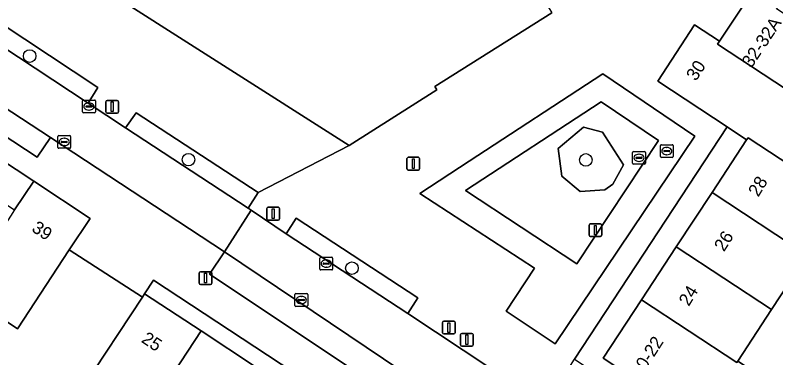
# Model space of a CAD drawing. Extents: x 159279 to 160377, y 384531 to 385888.
# Drawn here: x 160116.6 to 160176, y 384916.5 to 384943.2 of the extents above; entities that cross this region are included whole.
import ezdxf

# ---------------------------------------------------------------- set-up
doc = ezdxf.new("R2010")
doc.units = 0
for name, color, linetype in [('IMGEO_Afsluitpaal', 7, 'Continuous'), ('IMGEO_Boom', 7, 'Continuous'), ('IMGEO_Erf', 7, 'Continuous'), ('IMGEO_Groenvoorziening', 7, 'Continuous'), ('IMGEO_Haag', 7, 'Continuous'), ('IMGEO_Hek', 7, 'Continuous'), ('IMGEO_Kolk', 7, 'Continuous'), ('IMGEO_Lichtmast', 7, 'Continuous'), ('IMGEO_Pand', 7, 'Continuous'), ('IMGEO_Pand_nummerreeks', 7, 'Continuous'), ('IMGEO_Parkeervlak_open', 7, 'Continuous'), ('IMGEO_Rijbaan_lokaal_open', 7, 'Continuous'), ('IMGEO_Rioolput', 7, 'Continuous'), ('IMGEO_Voetpad_open', 7, 'Continuous')]:
    doc.layers.add(name, color=color, linetype=linetype)

msp = doc.modelspace()

# ---------------------------------------------------------------- linework, layer by layer
at = {"layer": 'IMGEO_Afsluitpaal'}
for p, q in [((160150.048, 384919.368), (160150.838, 384919.368)), ((160150.838, 384919.368), (160150.048, 384919.368)), ((160149.948, 384918.468), (160149.948, 384919.268)), ((160149.948, 384919.268), (160149.948, 384918.468)), ((160150.938, 384919.268), (160150.938, 384918.468)), ((160150.938, 384918.468), (160150.938, 384919.268)), ((160150.838, 384918.368), (160150.048, 384918.368)), ((160150.048, 384918.368), (160150.838, 384918.368)), ((160151.356, 384917.518), (160151.356, 384918.318)), ((160151.356, 384918.318), (160151.356, 384917.518)), ((160151.456, 384918.418), (160152.246, 384918.418)), ((160152.246, 384918.418), (160151.456, 384918.418)), ((160152.346, 384918.318), (160152.346, 384917.518)), ((160152.346, 384917.518), (160152.346, 384918.318)), ((160152.246, 384917.418), (160151.456, 384917.418)), ((160151.456, 384917.418), (160152.246, 384917.418))]:
    msp.add_line(p, q, dxfattribs=at)
for points in [[(160150.368, 384919.243), (160150.518, 384919.243), (160150.518, 384918.493), (160150.368, 384918.493), (160150.368, 384919.243)], [(160151.776, 384918.293), (160151.926, 384918.293), (160151.926, 384917.543), (160151.776, 384917.543), (160151.776, 384918.293)]]:
    msp.add_lwpolyline(points, dxfattribs=at)
for centre, start, end in [((160150.048, 384919.268), 90, 180), ((160150.048, 384919.268), 90, 180), ((160150.838, 384919.268), 0, 90), ((160150.838, 384919.268), 360, 90), ((160150.048, 384918.468), 180, 270), ((160150.048, 384918.468), 180, 270), ((160150.838, 384918.468), 270, 0), ((160150.838, 384918.468), 270, 0), ((160151.456, 384918.318), 90, 180), ((160151.456, 384918.318), 90, 180), ((160152.246, 384918.318), 0, 90), ((160152.246, 384918.318), 360, 90), ((160151.456, 384917.518), 180, 270), ((160151.456, 384917.518), 180, 270), ((160152.246, 384917.518), 270, 0), ((160152.246, 384917.518), 270, 0)]:
    msp.add_arc(centre, 0.1, start, end, dxfattribs=at)
at = {"layer": 'IMGEO_Boom'}
for centre in [(160117.703, 384940.049), (160130.107, 384931.963), (160161.146, 384931.946), (160142.871, 384923.504)]:
    msp.add_circle(centre, 0.489, dxfattribs=at)
at = {"layer": 'IMGEO_Erf'}
for points in [[(160118.03, 384930.3), (160105.655, 384938.422), (160104.189, 384936.126), (160104.326, 384936.036), (160108.398, 384933.369), (160112.583, 384930.628), (160116.525, 384928.046)], [(160176.156, 384907.46), (160177.699, 384909.806), (160179.241, 384912.151), (160181.021, 384910.981), (160181.239, 384910.837), (160189.807, 384923.78), (160183.196, 384928.135), (160183.067, 384927.938), (160180.022, 384923.286), (160178.349, 384924.381), (160175.654, 384920.265), (160173.021, 384916.242), (160176.872, 384913.709), (160173.787, 384909.018)]]:
    msp.add_lwpolyline(points, close=True, dxfattribs=at)
msp.add_lwpolyline([(160115.461, 384874.856), (160117.857, 384879.37), (160120.252, 384883.882), (160122.633, 384888.368), (160125.028, 384892.882), (160127.58, 384897.69), (160135.373, 384893.518), (160137.897, 384898.278), (160134.512, 384900.483), (160133.487, 384898.91), (160132.489, 384897.377), (160130.12, 384898.936), (160131.125, 384900.462), (160132.172, 384902.053), (160134.568, 384905.693), (160130.475, 384908.395), (160126.231, 384911.197), (160121.797, 384914.125), (160126.501, 384921.251), (160120.794, 384924.922), (160116.735, 384918.777), (160114.751, 384920.091)], dxfattribs=at)
at = {"layer": 'IMGEO_Groenvoorziening'}
for points in [[(160122.256, 384936.379), (160123.027, 384937.601), (160113.526, 384943.874), (160112.664, 384942.69)], [(160169.652, 384933.795), (160162.466, 384938.659), (160152.027, 384931.84), (160148.173, 384929.336), (160157.136, 384923.492), (160154.913, 384920.141), (160158.748, 384917.602)], [(160160.449, 384923.839), (160166.811, 384933.469), (160162.334, 384936.473), (160151.732, 384929.552)], [(160160.449, 384923.839), (160151.732, 384929.552), (160162.334, 384936.473), (160166.811, 384933.469)], [(160134.763, 384928.175), (160135.554, 384929.394), (160126.024, 384935.633), (160125.186, 384934.449)], [(160163.264, 384930.059), (160164.085, 384931.552), (160162.451, 384934.112), (160160.952, 384934.501), (160158.993, 384932.83), (160159.257, 384930.682), (160160.706, 384929.493), (160162.618, 384929.601)], [(160159.257, 384930.682), (160158.993, 384932.83), (160160.952, 384934.501), (160162.451, 384934.112), (160164.085, 384931.552), (160163.264, 384930.059), (160162.618, 384929.601), (160160.706, 384929.493)], [(160147.234, 384919.973), (160148.03, 384921.196), (160138.507, 384927.394), (160137.74, 384926.188)]]:
    msp.add_lwpolyline(points, close=True, dxfattribs=at)
at = {"layer": 'IMGEO_Haag'}
for points in [[(160122.256, 384936.379), (160123.027, 384937.601), (160113.526, 384943.874), (160112.664, 384942.69)], [(160134.763, 384928.175), (160135.554, 384929.394), (160126.024, 384935.633), (160125.186, 384934.449)], [(160147.234, 384919.973), (160148.03, 384921.196), (160138.507, 384927.394), (160137.74, 384926.188)]]:
    msp.add_lwpolyline(points, close=True, dxfattribs=at)
at = {"layer": 'IMGEO_Hek'}
msp.add_lwpolyline([(160126.501, 384921.251), (160120.794, 384924.922)], dxfattribs=at)
at = {"layer": 'IMGEO_Kolk'}
for p, q in [((160121.902, 384936.618), (160122.754, 384936.618)), ((160121.827, 384935.692), (160121.827, 384936.544)), ((160122.086, 384936.112), (160122.086, 384936.124)), ((160122.524, 384936.075), (160122.126, 384936.075)), ((160122.129, 384936.161), (160122.527, 384936.161)), ((160122.315, 384936.398), (160122.34, 384936.398)), ((160122.57, 384936.124), (160122.57, 384936.112)), ((160122.828, 384936.544), (160122.828, 384935.692)), ((160122.754, 384935.618), (160121.902, 384935.618)), ((160122.338, 384935.838), (160122.313, 384935.838)), ((160119.896, 384932.926), (160119.896, 384933.778)), ((160119.971, 384933.852), (160120.823, 384933.852)), ((160120.384, 384933.632), (160120.409, 384933.632)), ((160120.897, 384933.778), (160120.897, 384932.926)), ((160120.155, 384933.346), (160120.155, 384933.358)), ((160120.593, 384933.309), (160120.195, 384933.309)), ((160120.198, 384933.395), (160120.596, 384933.395)), ((160120.407, 384933.072), (160120.382, 384933.072)), ((160120.639, 384933.358), (160120.639, 384933.346)), ((160120.823, 384932.852), (160119.971, 384932.852)), ((160140.363, 384923.435), (160140.363, 384924.287)), ((160140.438, 384924.361), (160141.29, 384924.361)), ((160140.851, 384924.141), (160140.876, 384924.141)), ((160141.364, 384924.287), (160141.364, 384923.435)), ((160140.622, 384923.855), (160140.622, 384923.867)), ((160141.06, 384923.818), (160140.662, 384923.818)), ((160140.665, 384923.904), (160141.063, 384923.904)), ((160140.874, 384923.581), (160140.849, 384923.581)), ((160141.106, 384923.867), (160141.106, 384923.855)), ((160141.29, 384923.361), (160140.438, 384923.361)), ((160138.418, 384920.588), (160138.418, 384921.44)), ((160138.493, 384921.514), (160139.345, 384921.514)), ((160138.906, 384921.294), (160138.931, 384921.294)), ((160139.419, 384921.44), (160139.419, 384920.588)), ((160138.677, 384921.008), (160138.677, 384921.02)), ((160139.115, 384920.971), (160138.717, 384920.971)), ((160138.72, 384921.057), (160139.118, 384921.057)), ((160138.929, 384920.734), (160138.904, 384920.734)), ((160139.161, 384921.02), (160139.161, 384921.008)), ((160139.345, 384920.514), (160138.493, 384920.514))]:
    msp.add_line(p, q, dxfattribs=at)
for points in [[(160121.902, 384936.618), (160122.754, 384936.618)], [(160121.827, 384935.692), (160121.827, 384936.544)], [(160122.828, 384936.544), (160122.828, 384935.692)], [(160122.754, 384935.618), (160121.902, 384935.618)], [(160119.896, 384932.926), (160119.896, 384933.778)], [(160119.971, 384933.852), (160120.823, 384933.852)], [(160120.897, 384933.778), (160120.897, 384932.926)], [(160120.823, 384932.852), (160119.971, 384932.852)], [(160140.363, 384923.435), (160140.363, 384924.287)], [(160140.438, 384924.361), (160141.29, 384924.361)], [(160141.364, 384924.287), (160141.364, 384923.435)], [(160141.29, 384923.361), (160140.438, 384923.361)], [(160138.418, 384920.588), (160138.418, 384921.44)], [(160138.493, 384921.514), (160139.345, 384921.514)], [(160139.419, 384921.44), (160139.419, 384920.588)], [(160139.345, 384920.514), (160138.493, 384920.514)]]:
    msp.add_lwpolyline(points, dxfattribs=at)
for centre, radius, start, end in [((160121.904, 384936.542), 0.0765, 91.55205, 178.44795), ((160121.904, 384936.542), 0.0765, 91.55205, 178.44795), ((160122.752, 384936.542), 0.0765, 1.55205, 88.44795), ((160122.752, 384936.542), 0.0765, 1.55205, 88.44795), ((160122.126, 384936.121), 0.0403, 85.87752, 175.75265), ((160122.123, 384936.111), 0.0366, 178.93798, 274.71019), ((160122.527, 384936.118), 0.043, 264.86636, 352.45326), ((160122.531, 384936.123), 0.0386, 1.73085, 96.63898), ((160121.904, 384935.694), 0.0765, 181.55205, 268.44795), ((160121.904, 384935.694), 0.0765, 181.55205, 268.44795), ((160122.752, 384935.694), 0.0765, 271.55205, 358.44795), ((160122.752, 384935.694), 0.0765, 271.55205, 358.44795), ((160119.973, 384933.776), 0.0765, 91.55205, 178.44795), ((160119.973, 384933.776), 0.0765, 91.55205, 178.44795), ((160120.821, 384933.776), 0.0765, 1.55205, 88.44795), ((160120.821, 384933.776), 0.0765, 1.55205, 88.44795), ((160120.195, 384933.355), 0.0403, 85.87752, 175.75265), ((160120.192, 384933.345), 0.0366, 178.93798, 274.71019), ((160120.596, 384933.352), 0.043, 264.86636, 352.45326), ((160120.6, 384933.357), 0.0386, 1.73085, 96.63898), ((160119.973, 384932.928), 0.0765, 181.55205, 268.44795), ((160119.973, 384932.928), 0.0765, 181.55205, 268.44795), ((160120.821, 384932.928), 0.0765, 271.55205, 358.44795), ((160120.821, 384932.928), 0.0765, 271.55205, 358.44795), ((160140.44, 384924.285), 0.0765, 91.55205, 178.44795), ((160140.44, 384924.285), 0.0765, 91.55205, 178.44795), ((160141.288, 384924.285), 0.0765, 1.55205, 88.44795), ((160141.288, 384924.285), 0.0765, 1.55205, 88.44795), ((160140.662, 384923.864), 0.0403, 85.87752, 175.75265), ((160140.659, 384923.854), 0.0366, 178.93798, 274.71019), ((160141.063, 384923.861), 0.043, 264.86636, 352.45326), ((160141.067, 384923.866), 0.0386, 1.73085, 96.63898), ((160140.44, 384923.437), 0.0765, 181.55205, 268.44795), ((160140.44, 384923.437), 0.0765, 181.55205, 268.44795), ((160141.288, 384923.437), 0.0765, 271.55205, 358.44795), ((160141.288, 384923.437), 0.0765, 271.55205, 358.44795), ((160138.495, 384921.438), 0.0765, 91.55205, 178.44795), ((160138.495, 384921.438), 0.0765, 91.55205, 178.44795), ((160139.343, 384921.438), 0.0765, 1.55205, 88.44795), ((160139.343, 384921.438), 0.0765, 1.55205, 88.44795), ((160138.495, 384920.59), 0.0765, 181.55205, 268.44795), ((160138.495, 384920.59), 0.0765, 181.55205, 268.44795), ((160138.717, 384921.017), 0.0403, 85.87752, 175.75265), ((160138.714, 384921.007), 0.0366, 178.93798, 274.71019), ((160139.118, 384921.014), 0.043, 264.86636, 352.45326), ((160139.122, 384921.019), 0.0386, 1.73085, 96.63898), ((160139.343, 384920.59), 0.0765, 271.55205, 358.44795), ((160139.343, 384920.59), 0.0765, 271.55205, 358.44795)]:
    msp.add_arc(centre, radius, start, end, dxfattribs=at)
for centre, major_axis, ratio, start_param, end_param in [((160122.314, 384936.118), (-0.387, 0.002), 0.722429, 4.712389, 7.853982), ((160122.339, 384936.118), (-0.39, 0.002), 0.717154, 1.570796, 4.712389), ((160120.383, 384933.352), (-0.387, 0.002), 0.722429, 4.712389, 7.853982), ((160120.408, 384933.352), (-0.39, 0.002), 0.717154, 1.570796, 4.712389), ((160140.85, 384923.861), (-0.387, 0.002), 0.722429, 4.712389, 7.853982), ((160140.875, 384923.861), (-0.39, 0.002), 0.717154, 1.570796, 4.712389), ((160138.905, 384921.014), (-0.387, 0.002), 0.722429, 4.712389, 7.853982), ((160138.93, 384921.014), (-0.39, 0.002), 0.717154, 1.570796, 4.712389)]:
    msp.add_ellipse(centre, major_axis=major_axis, ratio=ratio, start_param=start_param, end_param=end_param, dxfattribs=at)
at = {"layer": 'IMGEO_Lichtmast'}
for p, q in [((160123.755, 384936.591), (160124.545, 384936.591)), ((160124.545, 384936.591), (160123.755, 384936.591)), ((160123.655, 384935.691), (160123.655, 384936.491)), ((160123.655, 384936.491), (160123.655, 384935.691)), ((160124.645, 384936.491), (160124.645, 384935.691)), ((160124.645, 384935.691), (160124.645, 384936.491)), ((160124.545, 384935.591), (160123.755, 384935.591)), ((160123.755, 384935.591), (160124.545, 384935.591)), ((160147.173, 384931.251), (160147.173, 384932.051)), ((160147.173, 384932.051), (160147.173, 384931.251)), ((160147.273, 384932.151), (160148.063, 384932.151)), ((160148.063, 384932.151), (160147.273, 384932.151)), ((160148.163, 384932.051), (160148.163, 384931.251)), ((160148.163, 384931.251), (160148.163, 384932.051)), ((160148.063, 384931.151), (160147.273, 384931.151)), ((160147.273, 384931.151), (160148.063, 384931.151)), ((160136.318, 384928.25), (160137.108, 384928.25)), ((160137.108, 384928.25), (160136.318, 384928.25)), ((160136.218, 384927.35), (160136.218, 384928.15)), ((160136.218, 384928.15), (160136.218, 384927.35)), ((160137.208, 384928.15), (160137.208, 384927.35)), ((160137.208, 384927.35), (160137.208, 384928.15)), ((160137.108, 384927.25), (160136.318, 384927.25)), ((160136.318, 384927.25), (160137.108, 384927.25)), ((160161.391, 384926.068), (160161.391, 384926.868)), ((160161.391, 384926.868), (160161.391, 384926.068)), ((160161.491, 384926.968), (160162.281, 384926.968)), ((160162.281, 384926.968), (160161.491, 384926.968)), ((160162.381, 384926.868), (160162.381, 384926.068)), ((160162.381, 384926.068), (160162.381, 384926.868)), ((160162.281, 384925.968), (160161.491, 384925.968)), ((160161.491, 384925.968), (160162.281, 384925.968)), ((160130.931, 384922.328), (160130.931, 384923.128)), ((160130.931, 384923.128), (160130.931, 384922.328)), ((160131.031, 384923.228), (160131.821, 384923.228)), ((160131.821, 384923.228), (160131.031, 384923.228)), ((160131.921, 384923.128), (160131.921, 384922.328)), ((160131.921, 384922.328), (160131.921, 384923.128)), ((160131.821, 384922.228), (160131.031, 384922.228)), ((160131.031, 384922.228), (160131.821, 384922.228))]:
    msp.add_line(p, q, dxfattribs=at)
for points in [[(160124.075, 384936.466), (160124.225, 384936.466), (160124.225, 384935.716), (160124.075, 384935.716), (160124.075, 384936.466)], [(160147.593, 384932.026), (160147.743, 384932.026), (160147.743, 384931.276), (160147.593, 384931.276), (160147.593, 384932.026)], [(160136.638, 384928.125), (160136.788, 384928.125), (160136.788, 384927.375), (160136.638, 384927.375), (160136.638, 384928.125)], [(160161.811, 384926.843), (160161.961, 384926.843), (160161.961, 384926.093), (160161.811, 384926.093), (160161.811, 384926.843)], [(160131.351, 384923.103), (160131.501, 384923.103), (160131.501, 384922.353), (160131.351, 384922.353), (160131.351, 384923.103)]]:
    msp.add_lwpolyline(points, dxfattribs=at)
for centre, start, end in [((160123.755, 384936.491), 90, 180), ((160123.755, 384936.491), 90, 180), ((160124.545, 384936.491), 0, 90), ((160124.545, 384936.491), 360, 90), ((160123.755, 384935.691), 180, 270), ((160123.755, 384935.691), 180, 270), ((160124.545, 384935.691), 270, 0), ((160124.545, 384935.691), 270, 0), ((160147.273, 384932.051), 90, 180), ((160147.273, 384932.051), 90, 180), ((160148.063, 384932.051), 0, 90), ((160148.063, 384932.051), 360, 90), ((160147.273, 384931.251), 180, 270), ((160147.273, 384931.251), 180, 270), ((160148.063, 384931.251), 270, 0), ((160148.063, 384931.251), 270, 0), ((160136.318, 384928.15), 90, 180), ((160136.318, 384928.15), 90, 180), ((160137.108, 384928.15), 0, 90), ((160137.108, 384928.15), 360, 90), ((160136.318, 384927.35), 180, 270), ((160136.318, 384927.35), 180, 270), ((160137.108, 384927.35), 270, 0), ((160137.108, 384927.35), 270, 0), ((160161.491, 384926.868), 90, 180), ((160161.491, 384926.868), 90, 180), ((160162.281, 384926.868), 0, 90), ((160162.281, 384926.868), 360, 90), ((160161.491, 384926.068), 180, 270), ((160161.491, 384926.068), 180, 270), ((160162.281, 384926.068), 270, 0), ((160162.281, 384926.068), 270, 0), ((160131.031, 384923.128), 90, 180), ((160131.031, 384923.128), 90, 180), ((160131.821, 384923.128), 0, 90), ((160131.821, 384923.128), 360, 90), ((160131.031, 384922.328), 180, 270), ((160131.031, 384922.328), 180, 270), ((160131.821, 384922.328), 270, 0), ((160131.821, 384922.328), 270, 0)]:
    msp.add_arc(centre, 0.1, start, end, dxfattribs=at)
at = {"layer": 'IMGEO_Pand'}
for points in [[(160183.866, 384932.81), (160186.51, 384936.849), (160176.038, 384943.733), (160176.198, 384943.978), (160174.239, 384945.221), (160171.591, 384941.214), (160171.437, 384940.981)], [(160171.437, 384940.981), (160171.591, 384941.214), (160169.644, 384942.477), (160166.779, 384938.078), (160172.182, 384934.516), (160173.706, 384933.512), (160173.813, 384933.681), (160181.239, 384928.799), (160181.394, 384929.033), (160183.866, 384932.81)], [(160173.813, 384933.681), (160173.706, 384933.512), (160171.006, 384929.408), (160178.44, 384924.521), (160178.349, 384924.381), (160180.022, 384923.286), (160183.067, 384927.938), (160181.394, 384929.033), (160181.239, 384928.799)], [(160120.794, 384924.922), (160122.413, 384927.373), (160118.03, 384930.3), (160116.525, 384928.046), (160113.074, 384922.673), (160113.218, 384922.578), (160115.429, 384921.115), (160114.751, 384920.091), (160116.735, 384918.777)], [(160171.006, 384929.408), (160168.207, 384925.157), (160175.654, 384920.265), (160178.349, 384924.381), (160178.44, 384924.521)], [(160168.207, 384925.157), (160165.491, 384921.03), (160172.949, 384916.132), (160173.021, 384916.242), (160175.654, 384920.265)], [(160131.097, 384918.607), (160126.673, 384921.51), (160126.501, 384921.251), (160121.797, 384914.125), (160126.231, 384911.197)], [(160173.021, 384916.242), (160172.949, 384916.132), (160165.491, 384921.03), (160162.493, 384916.475), (160173.787, 384909.018), (160176.872, 384913.709)], [(160135.349, 384915.816), (160131.097, 384918.607), (160126.231, 384911.197), (160130.475, 384908.395)]]:
    msp.add_lwpolyline(points, close=True, dxfattribs=at)
at = {"layer": 'IMGEO_Parkeervlak_open'}
for points in [[(160099.431, 384946.728), (160098.489, 384945.173), (160118.287, 384932.152), (160119.314, 384933.698)], [(160132.912, 384924.765), (160131.753, 384923.028), (160147.042, 384912.862), (160148.124, 384914.548)]]:
    msp.add_lwpolyline(points, close=True, dxfattribs=at)
at = {"layer": 'IMGEO_Rijbaan_lokaal_open'}
msp.add_lwpolyline([(160095.499, 384949.314), (160096.831, 384948.459), (160099.431, 384946.728), (160119.314, 384933.698), (160132.912, 384924.765), (160135.001, 384928.016), (160134.763, 384928.175), (160125.186, 384934.449), (160122.256, 384936.379), (160112.664, 384942.69), (160109.468, 384944.793), (160100.248, 384950.877)], dxfattribs=at)
at = {"layer": 'IMGEO_Rioolput'}
for p, q in [((160166.968, 384932.208), (160166.968, 384933.06)), ((160167.043, 384933.134), (160167.895, 384933.134)), ((160167.969, 384933.06), (160167.969, 384932.208)), ((160164.796, 384931.686), (160164.796, 384932.538)), ((160164.871, 384932.612), (160165.723, 384932.612)), ((160165.797, 384932.538), (160165.797, 384931.686)), ((160167.227, 384932.628), (160167.227, 384932.64)), ((160167.665, 384932.591), (160167.267, 384932.591)), ((160167.27, 384932.677), (160167.668, 384932.677)), ((160167.456, 384932.914), (160167.481, 384932.914)), ((160167.711, 384932.64), (160167.711, 384932.628)), ((160165.055, 384932.106), (160165.055, 384932.118)), ((160165.493, 384932.069), (160165.095, 384932.069)), ((160165.098, 384932.155), (160165.496, 384932.155)), ((160165.307, 384931.832), (160165.282, 384931.832)), ((160165.284, 384932.392), (160165.309, 384932.392)), ((160165.539, 384932.118), (160165.539, 384932.106)), ((160167.895, 384932.134), (160167.043, 384932.134)), ((160167.479, 384932.354), (160167.454, 384932.354)), ((160165.723, 384931.612), (160164.871, 384931.612))]:
    msp.add_line(p, q, dxfattribs=at)
for points in [[(160166.968, 384932.208), (160166.968, 384933.06)], [(160167.043, 384933.134), (160167.895, 384933.134)], [(160167.969, 384933.06), (160167.969, 384932.208)], [(160164.796, 384931.686), (160164.796, 384932.538)], [(160164.871, 384932.612), (160165.723, 384932.612)], [(160165.797, 384932.538), (160165.797, 384931.686)], [(160167.895, 384932.134), (160167.043, 384932.134)], [(160165.723, 384931.612), (160164.871, 384931.612)]]:
    msp.add_lwpolyline(points, dxfattribs=at)
for centre, radius, start, end in [((160167.045, 384933.058), 0.0765, 91.55205, 178.44795), ((160167.045, 384933.058), 0.0765, 91.55205, 178.44795), ((160167.893, 384933.058), 0.0765, 1.55205, 88.44795), ((160167.893, 384933.058), 0.0765, 1.55205, 88.44795), ((160164.873, 384932.536), 0.0765, 91.55205, 178.44795), ((160164.873, 384932.536), 0.0765, 91.55205, 178.44795), ((160165.721, 384932.536), 0.0765, 1.55205, 88.44795), ((160165.721, 384932.536), 0.0765, 1.55205, 88.44795), ((160167.267, 384932.637), 0.0403, 85.87752, 175.75265), ((160167.264, 384932.627), 0.0366, 178.93798, 274.71019), ((160167.668, 384932.634), 0.043, 264.86636, 352.45326), ((160167.672, 384932.639), 0.0386, 1.73085, 96.63898), ((160165.095, 384932.115), 0.0403, 85.87752, 175.75265), ((160165.092, 384932.105), 0.0366, 178.93798, 274.71019), ((160165.496, 384932.112), 0.043, 264.86636, 352.45326), ((160165.5, 384932.117), 0.0386, 1.73085, 96.63898), ((160167.045, 384932.21), 0.0765, 181.55205, 268.44795), ((160167.045, 384932.21), 0.0765, 181.55205, 268.44795), ((160167.893, 384932.21), 0.0765, 271.55205, 358.44795), ((160167.893, 384932.21), 0.0765, 271.55205, 358.44795), ((160164.873, 384931.688), 0.0765, 181.55205, 268.44795), ((160164.873, 384931.688), 0.0765, 181.55205, 268.44795), ((160165.721, 384931.688), 0.0765, 271.55205, 358.44795), ((160165.721, 384931.688), 0.0765, 271.55205, 358.44795)]:
    msp.add_arc(centre, radius, start, end, dxfattribs=at)
for centre, major_axis, ratio, start_param, end_param in [((160167.455, 384932.634), (-0.387, 0.002), 0.722429, 4.712389, 7.853982), ((160167.48, 384932.634), (-0.39, 0.002), 0.717154, 1.570796, 4.712389), ((160165.283, 384932.112), (-0.387, 0.002), 0.722429, 4.712389, 7.853982), ((160165.308, 384932.112), (-0.39, 0.002), 0.717154, 1.570796, 4.712389)]:
    msp.add_ellipse(centre, major_axis=major_axis, ratio=ratio, start_param=start_param, end_param=end_param, dxfattribs=at)
at = {"layer": 'IMGEO_Voetpad_open'}
for points in [[(160183.598, 384951.036), (160175.252, 384956.483), (160157.383, 384945.236), (160158.49, 384943.412), (160149.358, 384937.672), (160149.505, 384937.426), (160142.654, 384933.08), (160135.554, 384929.394), (160134.763, 384928.175), (160135.001, 384928.016), (160137.74, 384926.188), (160138.507, 384927.394), (160148.03, 384921.196), (160147.234, 384919.973), (160157.962, 384912.865), (160159.135, 384914.643), (160160.26, 384916.396), (160172.182, 384934.516), (160166.779, 384938.078), (160169.644, 384942.477), (160171.591, 384941.214), (160174.239, 384945.221), (160176.198, 384943.978)], [(160092.495, 384955.968), (160094.445, 384954.679), (160099.772, 384951.189), (160100.248, 384950.877), (160101.8, 384951.555), (160110.249, 384946.028), (160109.468, 384944.793), (160112.664, 384942.69), (160113.526, 384943.874), (160123.027, 384937.601), (160122.256, 384936.379), (160125.186, 384934.449), (160126.024, 384935.633), (160135.554, 384929.394), (160142.654, 384933.08), (160122.449, 384945.957), (160124.329, 384948.975)], [(160131.753, 384923.028), (160132.912, 384924.765), (160119.314, 384933.698), (160118.287, 384932.152), (160098.489, 384945.173), (160099.431, 384946.728), (160096.831, 384948.459), (160095.499, 384949.314)], [(160122.449, 384945.957), (160142.654, 384933.08), (160149.505, 384937.426), (160149.358, 384937.672), (160158.49, 384943.412)], [(160086.157, 384939.222), (160089.753, 384936.917), (160093.69, 384943.003), (160104.189, 384936.126), (160105.655, 384938.422), (160118.03, 384930.3), (160122.413, 384927.373), (160120.794, 384924.922), (160126.501, 384921.251), (160126.673, 384921.51), (160127.359, 384922.555), (160146.249, 384910.155), (160145.591, 384909.095), (160145.415, 384908.828), (160145.682, 384908.652), (160152.283, 384904.295), (160152.462, 384904.56), (160153.176, 384905.626), (160155.863, 384909.579), (160148.124, 384914.548), (160147.042, 384912.862), (160131.753, 384923.028)]]:
    msp.add_lwpolyline(points, dxfattribs=at)
for points in [[(160169.652, 384933.795), (160158.748, 384917.602), (160154.913, 384920.141), (160157.136, 384923.492), (160148.173, 384929.336), (160152.027, 384931.84), (160162.466, 384938.659)], [(160188.292, 384899.489), (160184.04, 384902.281), (160179.715, 384905.12), (160177.936, 384906.29), (160176.156, 384907.46), (160173.787, 384909.018), (160162.493, 384916.475), (160165.491, 384921.03), (160168.207, 384925.157), (160171.006, 384929.408), (160173.706, 384933.512), (160172.182, 384934.516), (160160.26, 384916.396), (160200.647, 384889.842), (160201.333, 384890.927), (160196.82, 384893.89), (160192.568, 384896.682)], [(160147.234, 384919.973), (160137.74, 384926.188), (160135.001, 384928.016), (160132.912, 384924.765), (160148.124, 384914.548), (160155.863, 384909.579), (160157.193, 384908.701), (160159.314, 384911.992), (160157.962, 384912.865)], [(160145.415, 384908.828), (160145.591, 384909.095), (160146.249, 384910.155), (160127.359, 384922.555), (160126.673, 384921.51), (160131.097, 384918.607), (160135.349, 384915.816), (160139.626, 384913.009), (160144.413, 384909.868), (160144.253, 384909.614)]]:
    msp.add_lwpolyline(points, close=True, dxfattribs=at)

# ---------------------------------------------------------------- texts
at = {"layer": 'IMGEO_Pand_nummerreeks'}
for s, rotation, p in [('32-32A', 56.22997, (160174.08, 384939.066)), ('30', 56.83168, (160169.745, 384938.044)), ('28', 58.77401, (160174.616, 384929.004)), ('39', 326.49916, (160117.785, 384926.431)), ('26', 57.89166, (160171.937, 384924.732)), ('24', 58.5792, (160169.186, 384920.474)), ('25', 326.30243, (160126.357, 384917.778)), ('20-22', 57.24421, (160165.408, 384914.889))]:
    msp.add_text(s, height=1, rotation=rotation, dxfattribs=at).set_placement(p)

doc.saveas('drawing.dxf')
